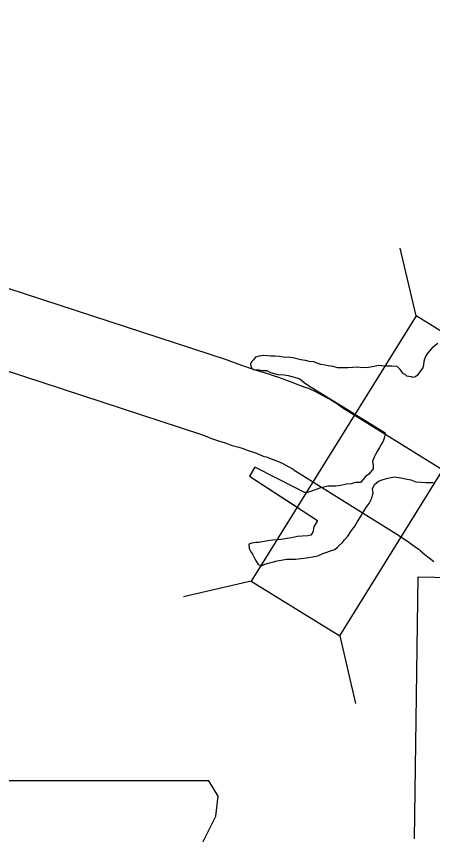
# Model space of a CAD drawing. Extents: x 1370567 to 1373900, y 377514 to 379648.
# Drawn here: x 1370917.87 to 1370933.7, y 379400.19 to 379431.31 of the extents above; entities that cross this region are included whole.
import ezdxf

# ---------------------------------------------------------------- set-up
doc = ezdxf.new("R2010")
doc.units = 0
doc.layers.add('Default', color=7, linetype='Continuous')

msp = doc.modelspace()

# ---------------------------------------------------------------- linework, layer by layer
at = {"layer": 'Default'}
for p, q in [((1370933.072, 379419.924), (1370932.47, 379422.495)), ((1370926.806, 379409.831), (1370924.235, 379409.23)), ((1370930.17, 379407.743), (1370930.771, 379405.172))]:
    msp.add_line(p, q, dxfattribs=at)
for points in [[(1370933.012, 379400.033), (1370933.151, 379409.991), (1370959.542, 379409.455), (1370959.876, 379435.84), (1370952.28, 379442.387), (1370949.629, 379444.425), (1370946.858, 379446.54), (1370941.706, 379450.266), (1370940.168, 379451.21), (1370936.682, 379452.884), (1370934.854, 379453.754), (1370931.87, 379455.041), (1370931.428, 379455.192), (1370929.947, 379455.596), (1370927.729, 379456.013), (1370924.845, 379456.479), (1370920.213, 379457.538), (1370918.133, 379458.315), (1370916.233, 379459.132)], [(1370917.544, 379420.97), (1370925.851, 379418.253), (1370926.153, 379418.144), (1370926.33, 379418.078), (1370926.515, 379418.012), (1370926.803, 379417.919), (1370926.989, 379417.849), (1370927.122, 379417.815), (1370927.422, 379417.727), (1370927.641, 379417.648), (1370927.839, 379417.581), (1370928.384, 379417.389), (1370928.544, 379417.324), (1370928.678, 379417.272), (1370928.843, 379417.21), (1370928.967, 379417.165), (1370929.169, 379417.074), (1370929.368, 379416.976), (1370929.529, 379416.887), (1370929.622, 379416.837), (1370929.815, 379416.743), (1370930.081, 379416.576), (1370930.19, 379416.492), (1370930.292, 379416.424), (1370934.088, 379414.068)], [(1370933.903, 379418.873), (1370933.686, 379418.701), (1370933.528, 379418.519), (1370933.449, 379418.398), (1370933.4, 379418.277), (1370933.371, 379418.177), (1370933.353, 379418.057), (1370933.334, 379417.946), (1370933.245, 379417.825), (1370933.127, 379417.664), (1370933.048, 379417.593), (1370932.948, 379417.572), (1370932.898, 379417.602), (1370932.798, 379417.611), (1370932.728, 379417.63), (1370932.657, 379417.689), (1370932.607, 379417.699), (1370932.546, 379417.778), (1370932.465, 379417.877), (1370932.354, 379417.996), (1370932.154, 379418.004), (1370931.905, 379418.002), (1370931.635, 379418.029), (1370931.485, 379417.998), (1370931.266, 379417.955), (1370931.066, 379417.943), (1370930.836, 379417.961), (1370930.666, 379417.959), (1370930.477, 379417.937), (1370930.337, 379417.936), (1370930.197, 379417.944), (1370930.097, 379417.943), (1370929.907, 379417.991), (1370929.727, 379418.02), (1370929.617, 379418.038), (1370929.446, 379418.067), (1370929.276, 379418.135), (1370929.186, 379418.164), (1370929.006, 379418.182), (1370928.875, 379418.221), (1370928.685, 379418.249), (1370928.535, 379418.278), (1370928.385, 379418.316), (1370928.215, 379418.344), (1370928.105, 379418.333), (1370927.865, 379418.371)], [(1370927.865, 379418.371), (1370927.705, 379418.379), (1370927.545, 379418.388), (1370927.405, 379418.396), (1370927.265, 379418.415), (1370927.106, 379418.383), (1370926.966, 379418.352), (1370926.887, 379418.251), (1370926.828, 379418.18), (1370926.779, 379418.09), (1370926.79, 379418), (1370926.831, 379417.92), (1370926.921, 379417.871), (1370927.041, 379417.872), (1370927.221, 379417.834), (1370927.401, 379417.836), (1370927.542, 379417.767), (1370927.812, 379417.69), (1370928.062, 379417.672), (1370928.212, 379417.644), (1370928.352, 379417.615), (1370928.533, 379417.567), (1370928.653, 379417.528), (1370928.824, 379417.38), (1370928.985, 379417.271), (1370931.901, 379415.47), (1370931.873, 379415.309), (1370931.824, 379415.149), (1370931.756, 379415.048), (1370931.677, 379414.917), (1370931.608, 379414.786), (1370931.53, 379414.645), (1370931.491, 379414.575), (1370931.423, 379414.394), (1370931.444, 379414.224), (1370931.436, 379414.094), (1370931.278, 379413.892), (1370931.149, 379413.811), (1370931.051, 379413.679), (1370930.962, 379413.578), (1370930.762, 379413.586), (1370930.603, 379413.535), (1370930.433, 379413.523), (1370930.214, 379413.471), (1370930.024, 379413.439), (1370929.904, 379413.437), (1370929.744, 379413.436), (1370929.665, 379413.425), (1370929.565, 379413.404), (1370929.396, 379413.362), (1370929.246, 379413.301), (1370929.157, 379413.27), (1370929.077, 379413.239), (1370928.928, 379413.197), (1370928.828, 379413.206), (1370928.677, 379413.275), (1370928.567, 379413.334), (1370926.94, 379414.158), (1370926.743, 379413.826), (1370929.328, 379412.141), (1370929.181, 379411.889), (1370929.153, 379411.688), (1370929.074, 379411.577), (1370928.955, 379411.546), (1370928.745, 379411.544), (1370928.566, 379411.522), (1370928.336, 379411.47), (1370928.177, 379411.448), (1370928.017, 379411.427), (1370927.848, 379411.405), (1370927.608, 379411.392), (1370927.438, 379411.361), (1370927.229, 379411.318), (1370927.079, 379411.297), (1370926.98, 379411.296), (1370926.91, 379411.285), (1370926.83, 379411.274), (1370926.711, 379411.233), (1370926.732, 379411.073), (1370926.793, 379410.944), (1370926.854, 379410.854), (1370926.905, 379410.755), (1370926.946, 379410.675), (1370926.987, 379410.585), (1370927.068, 379410.466), (1370927.198, 379410.417), (1370927.328, 379410.469), (1370927.796, 379410.604), (1370928.165, 379410.667), (1370928.485, 379410.661), (1370928.694, 379410.693), (1370928.904, 379410.715), (1370929.133, 379410.747), (1370929.342, 379410.79), (1370929.531, 379410.882), (1370929.681, 379410.933), (1370929.78, 379410.964), (1370929.979, 379411.036), (1370930.088, 379411.117), (1370930.148, 379411.178), (1370930.276, 379411.299)], [(1370927.865, 379418.371), (1370927.705, 379418.379), (1370927.545, 379418.388), (1370927.405, 379418.396), (1370927.265, 379418.415), (1370927.106, 379418.383), (1370926.966, 379418.352), (1370926.887, 379418.251), (1370926.828, 379418.18), (1370926.779, 379418.09), (1370926.79, 379418), (1370926.831, 379417.92), (1370926.921, 379417.871), (1370927.041, 379417.872), (1370927.221, 379417.834), (1370927.401, 379417.836), (1370927.542, 379417.767), (1370927.812, 379417.69), (1370928.062, 379417.672), (1370928.212, 379417.644), (1370928.352, 379417.615), (1370928.533, 379417.567), (1370928.653, 379417.528), (1370928.824, 379417.38), (1370928.985, 379417.271), (1370930.795, 379416.153)], [(1370931.881, 379418.004), (1370931.635, 379418.029), (1370931.485, 379417.998), (1370931.266, 379417.955), (1370931.066, 379417.943), (1370930.836, 379417.961), (1370930.666, 379417.959), (1370930.477, 379417.937), (1370930.337, 379417.936), (1370930.197, 379417.944), (1370930.097, 379417.943), (1370929.907, 379417.991), (1370929.727, 379418.02), (1370929.617, 379418.038), (1370929.446, 379418.067), (1370929.276, 379418.135), (1370929.186, 379418.164), (1370929.006, 379418.182), (1370928.875, 379418.221), (1370928.685, 379418.249), (1370928.535, 379418.278), (1370928.385, 379418.316), (1370928.215, 379418.344), (1370928.105, 379418.333), (1370927.865, 379418.371)], [(1370916.624, 379418.114), (1370924.877, 379415.415), (1370925.115, 379415.329), (1370925.3, 379415.259), (1370925.556, 379415.169), (1370925.809, 379415.088), (1370926.085, 379414.983), (1370926.332, 379414.92), (1370926.493, 379414.873), (1370926.655, 379414.815), (1370926.858, 379414.746), (1370927.006, 379414.694), (1370927.26, 379414.577), (1370927.423, 379414.541), (1370927.437, 379414.536), (1370927.604, 379414.471), (1370927.8, 379414.397), (1370927.836, 379414.384), (1370927.895, 379414.357), (1370927.977, 379414.317), (1370928.098, 379414.25), (1370928.265, 379414.161), (1370928.354, 379414.118), (1370928.369, 379414.109), (1370928.441, 379414.054), (1370928.662, 379413.905), (1370932.447, 379411.555), (1370932.801, 379411.312), (1370933.004, 379411.163), (1370933.174, 379411.047), (1370933.242, 379410.985), (1370933.408, 379410.848), (1370933.57, 379410.718), (1370933.75, 379410.57)], [(1370929.021, 379413.223), (1370928.928, 379413.197), (1370928.828, 379413.206), (1370928.677, 379413.275), (1370928.567, 379413.334), (1370926.94, 379414.158), (1370926.743, 379413.826), (1370928.61, 379412.609)], [(1370930.276, 379411.299), (1370930.355, 379411.4), (1370930.483, 379411.542), (1370930.591, 379411.723), (1370930.739, 379411.925), (1370930.847, 379412.096), (1370930.955, 379412.277), (1370931.054, 379412.428), (1370931.181, 379412.63), (1370931.29, 379412.781), (1370931.378, 379412.962), (1370931.445, 379413.183), (1370931.414, 379413.343), (1370931.492, 379413.504), (1370931.64, 379413.625), (1370931.82, 379413.697), (1370931.999, 379413.749), (1370932.258, 379413.792), (1370932.498, 379413.764), (1370932.678, 379413.726), (1370932.869, 379413.678), (1370933.059, 379413.61), (1370933.269, 379413.592), (1370933.429, 379413.584), (1370933.569, 379413.575), (1370933.729, 379413.577)]]:
    msp.add_lwpolyline(points, dxfattribs=at)
for points in [[(1370933.072, 379419.924), (1370926.806, 379409.831), (1370930.17, 379407.743), (1370936.436, 379417.836)], [(1370909.978, 379402.24), (1370910.74, 379397.165), (1370910.401, 379389.467), (1370911.078, 379389.044), (1370912.347, 379389.044), (1370912.347, 379386.338), (1370923.005, 379386.338), (1370923.513, 379387.437), (1370923.344, 379389.214), (1370923.597, 379391.244), (1370924.528, 379392.851), (1370925.12, 379394.035), (1370925.966, 379395.304), (1370926.473, 379396.657), (1370926.896, 379397.757), (1370927.658, 379398.688), (1370927.827, 379399.28), (1370927.488, 379399.703), (1370924.866, 379399.703), (1370925.458, 379400.887), (1370925.543, 379401.648), (1370925.192, 379402.233)]]:
    msp.add_lwpolyline(points, close=True, dxfattribs=at)

doc.saveas('drawing.dxf')
